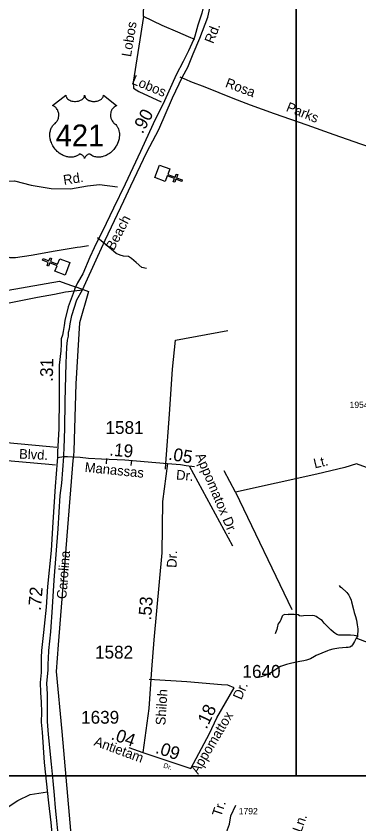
# Model space of a CAD drawing. Extents: x 2290055 to 2389491, y 66597 to 237875.
# Drawn here: x 2332508 to 2335854, y 133535 to 141421 of the extents above; entities that cross this region are included whole.
import ezdxf

# ---------------------------------------------------------------- set-up
doc = ezdxf.new("R2010")
doc.units = 0
for name, color, linetype in [('Exist Boundary Political Urban Extension UEB', 7, 'Continuous'), ('Exist Cultural Church CELL', 7, 'Continuous'), ('Exist Hydrographic Creek Single Shore', 7, 'Continuous'), ('Exist Road Non-System Type 51', 7, 'Continuous'), ('Exist Road Non-System Type 51 Label', 7, 'Continuous'), ('Exist Road Primary US Divided Attributed', 7, 'Continuous'), ('Exist Road Primary US Label', 7, 'Continuous'), ('Exist Road Primary US Mileage Hundredths English Label', 7, 'Continuous'), ('Exist Road Primary US Shield CELL', 7, 'Continuous'), ('Exist Road Primary US Shield Number Label', 7, 'Continuous'), ('Exist Road Secondary Mileage Hundredths English Label', 7, 'Continuous'), ('Exist Road Secondary Type 51 Attributed', 7, 'Continuous'), ('Exist Road Secondary Type 51 Label', 7, 'Continuous'), ('Exist Road Secondary Type 51 Number Label', 7, 'Continuous'), ('Map Preparation Inset Cut Line', 7, 'Continuous')]:
    doc.layers.add(name, color=color, linetype=linetype)

msp = doc.modelspace()

# ---------------------------------------------------------------- linework, layer by layer
at = {"layer": 'Exist Boundary Political Urban Extension UEB'}
for p, q in [((2332993.1, 138812.2), (2333056.9, 138789.5)), ((2333056.9, 138789.5), (2333078.1, 138781.9)), ((2333078.1, 138781.9), (2333099.4, 138774.3)), ((2333099.4, 138774.3), (2333163.1, 138751.6)), ((2333066.4, 137132.1), (2333062.4, 137083))]:
    msp.add_line(p, q, dxfattribs=at)
for points in [[(2331049.1, 138487.4), (2331499.1, 138584.5), (2332930.7, 138834.4), (2332993.1, 138812.2)], [(2333163.1, 138751.6), (2333214.1, 138733.5), (2333127.7, 138425.9), (2333089.2, 137830), (2333070, 137176.4), (2333066.4, 137132.1)], [(2333062.4, 137083), (2332916.3, 135282.8), (2332897.1, 135023.3), (2332954.7, 134437), (2333180.5, 131837.1), (2334688.9, 132000.4), (2334958, 132019.7), (2335323.1, 132010.1), (2335707.4, 131981.2), (2336293.5, 131904.3), (2337158.2, 131779.4), (2337257.8, 131757.2)]]:
    msp.add_lwpolyline(points, dxfattribs=at)
at = {"layer": 'Exist Cultural Church CELL'}
for points in [[(2334007.8, 139929.7), (2333988, 139876.4), (2334059.2, 139849.7), (2334070.5, 139879.6), (2334085.4, 139874), (2334074.2, 139844.1), (2334130.5, 139823), (2334124.9, 139807.9), (2334068.6, 139829.1), (2334057.4, 139799.1), (2334042.4, 139804.7), (2334053.6, 139834.7), (2333982.3, 139861.4), (2333962, 139807.4), (2333862.3, 139844.8), (2333908.1, 139967.1)], [(2332886.9, 138930.9), (2332907.1, 138984.1), (2332836, 139011.3), (2332824.6, 138981.4), (2332809.7, 138987.1), (2332821.1, 139017), (2332764.9, 139038.5), (2332770.6, 139053.4), (2332826.8, 139031.9), (2332838.2, 139061.8), (2332853.2, 139056.1), (2332841.7, 139026.2), (2332912.8, 138999), (2332933.6, 139052.8), (2333033, 139014.8), (2332986.3, 138892.8)]]:
    msp.add_lwpolyline(points, close=True, dxfattribs=at)
at = {"layer": 'Exist Hydrographic Creek Single Shore'}
for points in [[(2335662, 135862), (2335670.2, 135854.1), (2335684.7, 135843.6), (2335736.7, 135794.8), (2335756, 135767.8), (2335766.7, 135749.1), (2335779, 135719.6), (2335784, 135703), (2335800.7, 135629.4), (2335809.2, 135597.2), (2335820.7, 135559.6), (2335830.5, 135522.4), (2335839.5, 135477.4), (2335844, 135438.2), (2335840.2, 135364.5)], [(2335840.2, 135364.5), (2335827, 135370.3), (2335809.7, 135374), (2335774, 135376.9), (2335678, 135376.1), (2335659.7, 135378), (2335639, 135383.8), (2335619.5, 135396.7), (2335606, 135406.8), (2335581.7, 135428.2), (2335545.7, 135466.7), (2335515.5, 135494.4), (2335494.7, 135519.8), (2335480, 135529), (2335452.2, 135550.9), (2335437.7, 135560.3), (2335420.5, 135564.9), (2335402.5, 135568), (2335313.5, 135566.2), (2335295, 135564.6), (2335275, 135567.5), (2335260.5, 135576.1), (2335224.2, 135580.4), (2335184.2, 135579.8), (2335164.7, 135577.9), (2335165, 135576.1), (2335130.2, 135579.2), (2335116.5, 135572.2), (2335107, 135562.7), (2335093.5, 135528.6), (2335084.5, 135513.1), (2335066, 135488), (2335062, 135479.8), (2335060.2, 135464.2), (2335052.7, 135431.8), (2335041, 135398.7), (2335035.7, 135390.7)], [(2335840.2, 135364.5), (2335840, 135360.2), (2335829.7, 135348), (2335820.5, 135334.3), (2335811, 135315.4), (2335792, 135283.7), (2335783.2, 135271.2), (2335765.7, 135261.1), (2335749, 135258.2), (2335731.5, 135257.9), (2335694.2, 135255.1), (2335657.7, 135250.9), (2335601.2, 135240.2), (2335565.2, 135230.7), (2335549.5, 135225.7), (2335439.2, 135178.3), (2335420, 135168.6), (2335382.2, 135147.8), (2335363, 135139.7), (2335342.5, 135133.1), (2335318.5, 135127.2), (2335279.2, 135119.4), (2335228.5, 135110.5), (2335187.7, 135101.4), (2335147.5, 135091.3), (2335107.7, 135077.4), (2335090.5, 135070.3), (2335072.7, 135061.2), (2335033.5, 135034.5), (2334994, 135009.4), (2334956, 134991.9), (2334938, 134982.3), (2334901.7, 134971.7), (2334887, 134968.3), (2334873, 134962.7), (2334847.5, 134959.8)], [(2335954, 135299.1), (2335829.7, 135348)]]:
    msp.add_lwpolyline(points, dxfattribs=at)
at = {"layer": 'Exist Road Non-System Type 51'}
for p, q in [((2334170.9, 140798.7), (2334108.3, 140825.4)), ((2333356.7, 139212), (2333303.2, 139256.8)), ((2333215.6, 139178.7), (2333134.6, 139166.4)), ((2332836.4, 137218.9), (2332903.9, 137212.7)), ((2333390.9, 137049.8), (2333394.4, 137101.8)), ((2333631.2, 137032.4), (2333638.6, 137084.5)), ((2332892.8, 137038.8), (2332825.4, 137044.6)), ((2333967.6, 136999.7), (2333971, 137053.7))]:
    msp.add_line(p, q, dxfattribs=at)
for points in [[(2334190.4, 141219.5), (2334087.8, 141265.3), (2333933.3, 141329.1), (2333750.5, 141419), (2333753.6, 141552.2), (2333626.7, 141561.5), (2333502.9, 141564.6)], [(2333750.5, 141419), (2333651.5, 140777.9), (2333654.6, 140719.1), (2333704.1, 140685), (2333924.1, 140583.2)], [(2334252.2, 141191.9), (2334190.4, 141219.5), (2334190.4, 141219.5)], [(2336419.1, 139994.7), (2336192.2, 140063.8), (2335873.8, 140171.4), (2335614.2, 140263.2), (2335350.2, 140356.8), (2335029.8, 140466.2), (2334796.3, 140552.8), (2334625.7, 140618.3), (2334353.2, 140727.7), (2334215, 140780), (2334170.9, 140798.7)], [(2330511.4, 139405.3), (2330622.8, 139361.9), (2330789.9, 139448.7), (2330882.8, 139498.2), (2331056.1, 139572.5), (2331167.5, 139578.7), (2331347, 139572.5), (2331569.8, 139560.2), (2331699.8, 139603.5), (2331953.6, 139684), (2332089.8, 139739.8), (2332226, 139795.5), (2332362.1, 139807.9), (2332492.1, 139814.1), (2332653.1, 139770.8), (2332851.1, 139739.8), (2333036.8, 139733.6), (2333204, 139764.6), (2333321.6, 139777), (2333497.8, 139755.8)], [(2333779, 138956.3), (2333736.6, 138966.4), (2333680.5, 139014.4), (2333634.9, 139054.6), (2333604.3, 139073.4), (2333556.2, 139079.4), (2333523.8, 139086), (2333485, 139104.5), (2333435.4, 139146.5), (2333356.7, 139212)], [(2333134.6, 139166.4), (2333102.6, 139161.6), (2332888, 139127.2), (2332655.3, 139085.8), (2332500.4, 139061.6), (2332448.2, 139061.6), (2332397.6, 139079.6), (2332329.8, 139124.8), (2332277.7, 139173)], [(2333971, 137053.7), (2334004.1, 137536.2), (2334035.4, 137974.6), (2334062.6, 138257.2), (2334573.5, 138352.3)], [(2332825.4, 137044.6), (2331904.1, 137124.6), (2331895.6, 137125), (2331892.2, 137125.8), (2331889.9, 137127), (2331888.8, 137129.3), (2331888, 137132.5), (2331896.3, 137289.1), (2331899.7, 137295.1), (2331904.1, 137298.3), (2331909.9, 137300.8), (2331914.8, 137302), (2331921.7, 137302.9), (2332836.4, 137218.9)], [(2334197.4, 137030.1), (2334619, 136249.1)], [(2335445.5, 136950.6), (2334648.3, 136773.4), (2334538.1, 136982.1)], [(2337894.1, 136146.3), (2337841.9, 136155.1), (2337731.8, 136214.2), (2337633.4, 136249.6), (2337310.7, 136387.5), (2336893.6, 136568.6), (2336197.1, 136887.6), (2336000.4, 136989.9), (2335831.2, 137049), (2335717.1, 137013.6), (2335445.5, 136950.6)], [(2334648.3, 136773.4), (2335199.2, 135627.5)], [(2334573.6, 134889.4), (2334514.5, 134894.1), (2334173.1, 134921.4), (2333806.5, 134945.7)], [(2331297.3, 134220.9), (2331439, 133971), (2331510, 133893.5), (2331574.6, 133828.9), (2331626.2, 133828.9), (2331729.5, 133764.3), (2331865, 133706.2), (2332065.1, 133667.5), (2332265.2, 133667.5), (2332400.7, 133680.4), (2332523.4, 133764.3), (2332646, 133822.5), (2332813.2, 133846.4)]]:
    msp.add_lwpolyline(points, dxfattribs=at)
at = {"layer": 'Exist Road Primary US Divided Attributed'}
for points in [[(2334421.6, 141896.8), (2334394.9, 141755.7), (2334320.8, 141449.5), (2334282.2, 141332.4), (2334252.5, 141226.9), (2334238.4, 141190.1), (2334190.3, 141082.5), (2334138.8, 140977.1), (2334069.3, 140848), (2333955.4, 140595.6), (2333845.1, 140370.6), (2333723, 140099.7), (2333573.5, 139780.3), (2333458.9, 139546.8), (2333388.2, 139395.6), (2333270.4, 139158.3), (2333227.6, 139067.2), (2333157.9, 138906.4), (2333107.1, 138817.9), (2333080.3, 138761.7), (2333073.9, 138740)], [(2333156.6, 138750.4), (2333305.3, 139077.9), (2333376.2, 139233.1), (2333558.4, 139619), (2333629.1, 139764.1), (2333785.2, 140091.7), (2333900.3, 140315.4), (2334034.7, 140623.9), (2334133.7, 140827.7), (2334184.6, 140924), (2334237.9, 141052.7), (2334300.8, 141205.4), (2334378.1, 141410.9), (2334427.7, 141635.7), (2334459, 141785.9), (2334479.2, 141889.1)], [(2333073.9, 138740), (2333016, 138582.1), (2332983.8, 138448.1), (2332975.3, 138401.8), (2332965.5, 138342.5), (2332958.9, 138306.3), (2332948.1, 138272.1), (2332947.5, 138219.2), (2332942.5, 138151.9), (2332928.7, 138013.7), (2332927.6, 137695), (2332924.9, 137392.2), (2332910.6, 137167.6), (2332911.7, 137111.8)], [(2332972.9, 137121.7), (2332974.5, 137139.4), (2332977.9, 137202.5), (2332984.5, 137395.3), (2332987.4, 137658.4), (2332994.8, 138032.3), (2333002.3, 138189.3), (2333009.8, 138259.1), (2333017.3, 138296.5), (2333019.7, 138336.4), (2333027.2, 138368.8), (2333034.7, 138416), (2333052.6, 138499), (2333099.1, 138651.5), (2333156.6, 138750.4)], [(2332911.7, 137111.8), (2332907.7, 137076.7), (2332890.2, 136827.5), (2332866.6, 136479.7), (2332850, 136205.6), (2332815.1, 135853.3), (2332800.2, 135650.6), (2332773.1, 135402.4), (2332755.3, 135226.9), (2332752, 135158.7), (2332750.3, 135108.9), (2332750.3, 135014.2), (2332742, 134916.1), (2332745.7, 134818.6), (2332750.3, 134723.4), (2332755.3, 134627), (2332750.9, 134526.6), (2332761.5, 134429.3), (2332780, 134133.8), (2332822.7, 133740.3), (2332846.5, 133548.3), (2332864, 133365.4)], [(2332924.7, 133369.5), (2332902, 133596.9), (2332892.5, 133693), (2332880.8, 133815.8), (2332867.6, 133956.8), (2332851.3, 134117.6), (2332823.6, 134409.2), (2332813, 134536), (2332813, 134741.3), (2332813, 134803.6), (2332808.5, 134906.2), (2332818.9, 135037.7), (2332818.9, 135098.1), (2332823.1, 135148.2), (2332825.2, 135227.4), (2332845, 135409.6), (2332863.3, 135650.6), (2332879.9, 135914.8), (2332918.1, 136416.6), (2332937.5, 136742.7), (2332955, 136859.9), (2332972.9, 137121.7)]]:
    msp.add_lwpolyline(points, dxfattribs=at)
at = {"layer": 'Exist Road Primary US Shield CELL'}
msp.add_lwpolyline([(2332992.4, 140650), (2332992.7, 140644.7), (2332994, 140638.4), (2332995, 140635.1), (2332998, 140628.9), (2333002.8, 140621.5), (2333009.6, 140614.3), (2333017.3, 140608), (2333022.5, 140604.7), (2333031.3, 140599.9), (2333041.2, 140595.8), (2333052.3, 140592.6), (2333063.6, 140590.3), (2333076, 140588.9), (2333088.2, 140588.7), (2333101.4, 140589.7), (2333116, 140592.5), (2333122.8, 140594.2), (2333130.3, 140596.8), (2333137.3, 140599.7), (2333144.9, 140603.8), (2333151.1, 140607.8), (2333155.9, 140611.3), (2333162.8, 140617.8), (2333168.2, 140624.6), (2333170.5, 140628.4), (2333172.4, 140632), (2333175.1, 140639.8), (2333175.9, 140643.2), (2333176.4, 140650.3), (2333176.9, 140644.3), (2333177.5, 140640.6), (2333178.5, 140637), (2333180, 140633.1), (2333182.7, 140627.6), (2333185.8, 140623), (2333191.5, 140616.3), (2333195.1, 140612.9), (2333198.3, 140610.3), (2333207.1, 140604.3), (2333217.3, 140599.1), (2333222.3, 140596.9), (2333227.5, 140595.1), (2333234, 140593.1), (2333240.8, 140591.5), (2333247.4, 140590.4), (2333254.3, 140589.4), (2333261.3, 140588.9), (2333267, 140588.7), (2333273.9, 140588.8), (2333280.4, 140589.2), (2333287, 140589.9), (2333294.3, 140591.1), (2333300.1, 140592.4), (2333307.9, 140594.5), (2333314.9, 140597), (2333321, 140599.6), (2333329, 140603.8), (2333335.5, 140607.8), (2333340.2, 140611.6), (2333345.8, 140616.8), (2333351.1, 140623), (2333354.2, 140627.5), (2333356.4, 140632.1), (2333358.5, 140637), (2333359.7, 140642.1), (2333360.3, 140646.6), (2333360.5, 140650.4), (2333489.1, 140548), (2333486, 140546.8), (2333479, 140543.4), (2333473.5, 140540.1), (2333464.7, 140533.9), (2333460.9, 140530.5), (2333457.1, 140526.9), (2333453.6, 140523.1), (2333450.5, 140519.5), (2333446.8, 140514.4), (2333443.4, 140509.2), (2333440.2, 140503.5), (2333437.8, 140498.6), (2333433.8, 140488.2), (2333431.9, 140481.7), (2333430.7, 140476.2), (2333429.2, 140464.7), (2333428.8, 140459.2), (2333428.8, 140453.8), (2333429.1, 140448.1), (2333429.6, 140442.7), (2333430.6, 140437), (2333431.5, 140431.9), (2333433.1, 140425.8), (2333435.4, 140418.6), (2333438.2, 140411.7), (2333444.1, 140400.6), (2333451.7, 140389.2), (2333457.1, 140382.8), (2333462.4, 140377.3), (2333470.3, 140370.6), (2333474.6, 140366.8), (2333479.5, 140361.9), (2333487.6, 140352.5), (2333490.8, 140348.1), (2333494.2, 140343.2), (2333497.2, 140338.1), (2333500.2, 140332.6), (2333502.7, 140327.8), (2333507.2, 140316.8), (2333510.5, 140306.1), (2333512, 140300.5), (2333514.4, 140287.9), (2333515.3, 140281.6), (2333516.3, 140269.3), (2333516.3, 140254.4), (2333515.2, 140240.3), (2333512.5, 140223.8), (2333510.3, 140213.9), (2333506.9, 140202.5), (2333503.7, 140192.5), (2333497.8, 140177.8), (2333492.6, 140167.2), (2333485.8, 140154.7), (2333481.2, 140147.2), (2333475.8, 140139.2), (2333469.1, 140129.9), (2333461.2, 140120), (2333451.7, 140109.6), (2333444, 140101.9), (2333434, 140093), (2333427.9, 140087.9), (2333419.2, 140081.4), (2333407.4, 140073.5), (2333395.7, 140066.7), (2333385.7, 140061.7), (2333376.9, 140057.9), (2333365.5, 140053.5), (2333346.6, 140048.3), (2333339.6, 140046.8), (2333331.4, 140045.6), (2333323.8, 140044.9), (2333316.3, 140044.4), (2333306.3, 140044.4), (2333296.4, 140045.2), (2333286.9, 140046.5), (2333277.1, 140048.6), (2333266.9, 140051.6), (2333257.6, 140055.3), (2333248.2, 140059.9), (2333232.2, 140069.9), (2333227.7, 140072.4), (2333225.1, 140073.1), (2333218.9, 140073.4), (2333213.2, 140072.1), (2333207.2, 140069.8), (2333203.7, 140067.9), (2333198.9, 140064.8), (2333195.3, 140061.9), (2333190.9, 140057.7), (2333187.8, 140054.2), (2333185.5, 140051.5), (2333181, 140044.4), (2333179.4, 140041.1), (2333177.8, 140036.7), (2333176.3, 140030.4), (2333174.3, 140038.4), (2333171.9, 140043.7), (2333169.2, 140048.3), (2333166.3, 140052.3), (2333161.8, 140057.5), (2333157.8, 140061.3), (2333153, 140065.3), (2333147.8, 140068.4), (2333143.7, 140070.5), (2333139.9, 140072), (2333135.2, 140073.1), (2333131.4, 140073.4), (2333128.3, 140073.4), (2333124, 140072.4), (2333118.2, 140068.2), (2333112.7, 140064.4), (2333106.7, 140060.7), (2333099.6, 140056.9), (2333094.3, 140054.4), (2333088.1, 140052), (2333080.8, 140049.6), (2333072.9, 140047.5), (2333064.8, 140045.9), (2333057.6, 140044.8), (2333050, 140044.1), (2333043.1, 140043.9), (2333035.9, 140043.9), (2333029.1, 140044.5), (2333021.3, 140045.2), (2333011.5, 140046.6), (2333003.5, 140048.4), (2332995, 140050.7), (2332986.3, 140053.4), (2332976.9, 140057), (2332965.2, 140062.1), (2332957.1, 140066.3), (2332944.3, 140073.7), (2332929.2, 140084.1), (2332917.9, 140093.3), (2332909.6, 140100.8), (2332897.3, 140113.2), (2332890.1, 140121.4), (2332878.9, 140136), (2332871.7, 140146.5), (2332867, 140154.3), (2332860.1, 140166.7), (2332856.4, 140174.6), (2332851.5, 140186), (2332847.7, 140196.4), (2332844.5, 140206.3), (2332842.8, 140212.6), (2332840.4, 140223.6), (2332838.9, 140231.4), (2332837.4, 140242.1), (2332836.6, 140253.4), (2332836.5, 140263.9), (2332836.8, 140272.5), (2332837.7, 140282.6), (2332839.5, 140293.3), (2332841.5, 140302.5), (2332843.4, 140309.1), (2332846.1, 140317.2), (2332849.7, 140326.1), (2332854, 140334.6), (2332858, 140341.7), (2332863.1, 140349.3), (2332868.1, 140355.7), (2332874.7, 140362.9), (2332881.5, 140369.4), (2332887.8, 140374.5), (2332895.2, 140381.8), (2332899.1, 140386.2), (2332903.8, 140392.3), (2332907.5, 140398), (2332910.5, 140403.1), (2332914.4, 140410.7), (2332916.7, 140416.3), (2332919.7, 140424.9), (2332921.2, 140431), (2332922.7, 140438.8), (2332923.7, 140446.2), (2332924.1, 140455.4), (2332923.8, 140463), (2332922.8, 140471.9), (2332921.2, 140480.4), (2332919.2, 140487.9), (2332916, 140496.4), (2332913.1, 140502.6), (2332908.1, 140511), (2332902.6, 140518.9), (2332897, 140525.2), (2332891.3, 140530.9), (2332885.8, 140535.2), (2332880.6, 140538.9), (2332874.1, 140542.9), (2332867.8, 140546), (2332863.8, 140547.6)], close=True, dxfattribs=at)
at = {"layer": 'Exist Road Secondary Type 51 Attributed'}
msp.add_line((2333607.7, 134279.4), (2333746.1, 134230.7), dxfattribs=at)
for points in [[(2328093.1, 137671.1), (2328354.4, 137767.9), (2328614, 137861.1), (2328763.5, 137906.7), (2328877.3, 137933.9), (2329162.4, 138001.2), (2329510.6, 138071.2), (2329826.2, 138127.2), (2330305.4, 138212.7), (2330734.5, 138293.6), (2331336.7, 138411.8), (2331817.1, 138503.6), (2332148.2, 138564.2), (2332304.8, 138595.7), (2332717.4, 138677.3), (2332882, 138707.3), (2332990.1, 138729.5), (2333073.9, 138740)], [(2333073.9, 138740), (2333156.6, 138750.4)], [(2332911.7, 137111.8), (2332972.9, 137121.7)], [(2332972.9, 137121.7), (2333007.7, 137122.8), (2333059.3, 137119.7), (2333133.2, 137114.3), (2333215.6, 137106.6), (2333342.7, 137099.7), (2333569, 137087.9), (2333986.6, 137052.4)], [(2333986.6, 137052.4), (2333936.7, 136683.4), (2333929.2, 136180.4), (2333852.8, 135332.1), (2333828.7, 135043.5), (2333804.6, 134660.8), (2333746.1, 134230.7)], [(2333986.6, 137052.4), (2334112.1, 137042.3), (2334167.5, 137032.9), (2334250.6, 137024.3)], [(2334213.1, 134074.8), (2334395.2, 134416.4), (2334467.5, 134569.2), (2334636.3, 134862.6), (2334573.6, 134889.4)], [(2333746.1, 134230.7), (2334213.1, 134074.8)], [(2334595.4, 133015.5), (2334562.2, 133209.3), (2334552.5, 133260.1), (2334555.9, 133347.1), (2334559.9, 133407.4), (2334572, 133479.8), (2334592.1, 133532), (2334604.1, 133612.4), (2334652.3, 133716.9)]]:
    msp.add_lwpolyline(points, dxfattribs=at)
at = {"layer": 'Map Preparation Inset Cut Line'}
for points in [[(2326073, 125795.4), (2326049.1, 134004.6), (2335243.2, 134004.6), (2335243.2, 141886.2), (2343900.4, 141886.2), (2341393.8, 134004.6), (2339225, 125795.4)], [(2343900.4, 141886.2), (2335243.2, 141886.2), (2335243.2, 134004.6), (2341393.8, 134004.6)], [(2341393.8, 134004.6), (2335243.2, 134004.6), (2326049.1, 134004.6), (2326073, 125795.4), (2339225, 125795.4)]]:
    msp.add_lwpolyline(points, close=True, dxfattribs=at)

# ---------------------------------------------------------------- texts
at = {"layer": 'Exist Road Non-System Type 51 Label'}
for s, rotation, p in [('Lobos', 80.56987, (2333628.5, 141018.7)), ('Lobos', 337.33584, (2333628.8, 140763.3)), ('Rosa', 339.55594, (2334542.7, 140731.7)), ('Parks', 338.21933, (2335137, 140497.3)), ('Rd.', 8.58176, (2332974.7, 139774)), ('Blvd.', 357.20248, (2332534.4, 137101.2)), ('Appomatox Dr.', 292.87358, (2334257.2, 137133)), ('Lt. ', 13.42356, (2335424.3, 137005)), ('Tr.', 71.57866, (2334508.3, 133598.6)), ('Yolanda Ln.', 70.61552, (2335125.7, 132972.7))]:
    msp.add_text(s, height=95, rotation=rotation, dxfattribs=at).set_placement(p)
at = {"layer": 'Exist Road Primary US Label'}
for s, rotation, p in [('Rd.', 68.5106, (2334431.5, 141146.5)), ('Beach', 62.42869, (2333461.5, 139127.1)), ('Carolina', 85.46287, (2332997.4, 135727.1))]:
    msp.add_text(s, height=95, rotation=rotation, dxfattribs=at).set_placement(p)
at = {"layer": 'Exist Road Primary US Mileage Hundredths English Label'}
for s, rotation, p in [('.90', 61.77961, (2333742.4, 140265.5)), ('.31', 88.50552, (2332865.2, 137850)), ('.72', 85.01745, (2332747.6, 135612.7))]:
    msp.add_text(s, height=125, rotation=rotation, dxfattribs=at).set_placement(p)
at = {"layer": 'Exist Road Primary US Shield Number Label'}
msp.add_text('421', height=212.5, dxfattribs=at).set_placement((2332893.6, 140150.7))
at = {"layer": 'Exist Road Secondary Mileage Hundredths English Label'}
for s, rotation, p in [('.19', 355.14492, (2333413.6, 137130.7)), ('.05', 350.39076, (2333989.3, 137091.2)), ('.53', 85.5845, (2333824.7, 135518.5)), ('.18', 64.66675, (2334367, 134453.4)), ('.04', 340.62781, (2333426.1, 134362.6)), ('.09', 341.53398, (2333860.3, 134229.1))]:
    msp.add_text(s, height=125, rotation=rotation, dxfattribs=at).set_placement(p)
at = {"layer": 'Exist Road Secondary Type 51 Label'}
for s, height, rotation, p in [('Manassas', 95, 354.24489, (2333174, 136971.8)), ('Dr.', 95, 354.69789, (2334066.6, 136898.2)), ('Dr.', 95, 87.30842, (2334072.6, 136033.3)), ('Dr.', 95, 66.62706, (2334706.9, 134740.1)), ('Shiloh', 95, 86.39186, (2333964, 134495.2)), ('Appomattox', 95, 59.33258, (2334284.8, 134012.8)), ('Antietam', 95, 339.7459, (2333259.7, 134303.1)), ('Dr.', 47.5, 341.53389, (2333941.1, 134086.4))]:
    msp.add_text(s, height=height, rotation=rotation, dxfattribs=at).set_placement(p)
at = {"layer": 'Exist Road Secondary Type 51 Number Label'}
for s, height, p in [('1954', 62.5, (2335763.9, 137595.2)), ('1581', 125, (2333380.3, 137342.1)), ('1582', 125, (2333278, 135148.9)), ('1640', 125, (2334717.9, 134961.8)), ('1639', 125, (2333141.9, 134513.3)), ('1792', 62.5, (2334681.6, 133628))]:
    msp.add_text(s, height=height, dxfattribs=at).set_placement(p)

doc.saveas('drawing.dxf')
